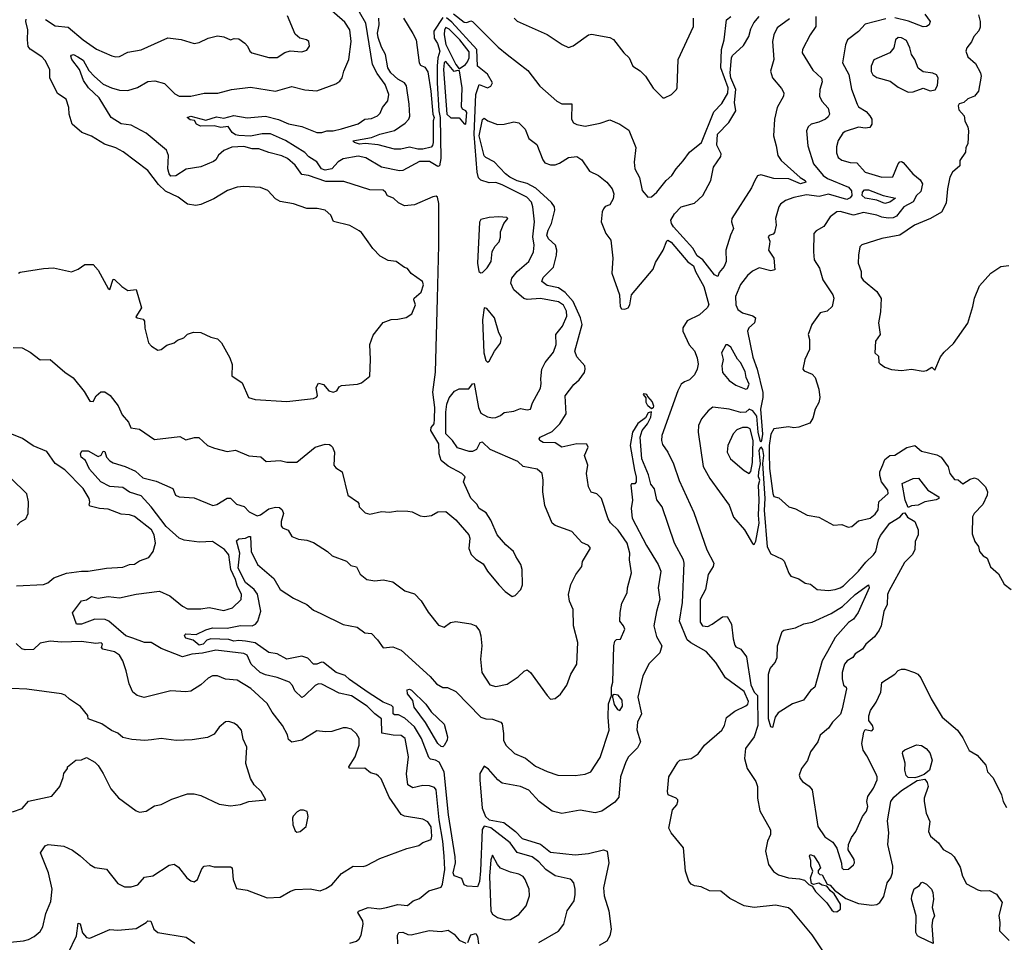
# Model space of a CAD drawing. Extents: x 1245515 to 1420776, y 606314 to 671314.
# Tile 329 of 385: x 1401892 to 1407835, y 610045 to 615616. Entities that reach past the tile are written whole.
import ezdxf

# ---------------------------------------------------------------- set-up
doc = ezdxf.new("R2010")
doc.units = 0

msp = doc.modelspace()

# ---------------------------------------------------------------- linework, layer by layer
at = {"layer": '0CON10XD'}
for points in [[(1401852.9, 613637.1), (1401906.7, 613635), (1401955, 613608.8), (1402015, 613561.2), (1402075, 613563.8), (1402165, 613487.1), (1402215, 613454), (1402281.7, 613371.7), (1402315, 613312.5), (1402321.7, 613311.7), (1402335, 613310), (1402352.5, 613345), (1402381.7, 613368.3), (1402405, 613368.8), (1402437.2, 613347.2), (1402487.1, 613285), (1402510, 613230), (1402548, 613185), (1402562.1, 613152.1), (1402614.2, 613144.2), (1402705, 613080), (1402858.8, 613098.8), (1402895, 613078.8), (1402946, 613094), (1402973.8, 613093.8), (1403025, 613045.5), (1403068.5, 613028.5), (1403145, 613009.1), (1403195, 613017.1), (1403275, 612982.7), (1403346.4, 612976.4), (1403379.1, 612949.1), (1403464.5, 612954.5), (1403505, 612944.3), (1403565, 612944.2), (1403675, 613035.5), (1403735, 613053.3), (1403761.7, 613051.7), (1403770, 613045), (1403780, 613035), (1403791.2, 613005), (1403787.5, 612925), (1403799.7, 612909.7), (1403838, 612885), (1403872.5, 612745), (1403931.2, 612705), (1403938.8, 612695), (1403940, 612675), (1403977.3, 612637.3), (1404005, 612629.2), (1404075, 612645.7), (1404125, 612642), (1404175, 612650), (1404235, 612648), (1404260, 612645), (1404310, 612620), (1404335, 612616.2), (1404377, 612623), (1404415, 612644), (1404465, 612646), (1404525, 612596), (1404602.5, 612505), (1404608.6, 612485), (1404602.7, 612422.7), (1404617, 612387), (1404645, 612358.8), (1404689.7, 612329.7), (1404715, 612286.2), (1404785, 612203.8), (1404823, 612163), (1404865, 612132), (1404881.7, 612138.3), (1404916.2, 612175), (1404927, 612203), (1404925.6, 612295), (1404916.7, 612326.7), (1404886.7, 612375), (1404873.3, 612405), (1404826.7, 612445), (1404773.8, 612505), (1404735, 612593.3), (1404707.3, 612637.3), (1404665, 612663.8), (1404650.3, 612690.3), (1404615.9, 612725.9), (1404570, 612825), (1404580.8, 612855), (1404560, 612875), (1404479.1, 612919.1), (1404435.9, 612955), (1404423.4, 612995), (1404421.2, 613055), (1404372.9, 613135), (1404375.8, 613154.2), (1404393.8, 613175), (1404395.4, 613204.6), (1404397.6, 613275), (1404386.2, 613366.2), (1404401.6, 613488.4), (1404412.8, 613932.8), (1404422.1, 614255), (1404421.9, 614505), (1404413.1, 614545), (1404405, 614549.6), (1404385, 614546.7), (1404275, 614497.5), (1404215, 614492.2), (1404179.3, 614509.3), (1404147.9, 614537.9), (1404111.7, 614551.7), (1404099.2, 614575), (1404085, 614586.7), (1404005, 614588.2), (1403848, 614638), (1403739.6, 614639.6), (1403635, 614676), (1403595, 614681.8), (1403555, 614737.9), (1403507.7, 614777.7), (1403475, 614792.8), (1403395, 614814.1), (1403336.2, 614836.2), (1403295, 614836.9), (1403245, 614850), (1403173.3, 614846.7), (1403124.3, 614825), (1403091.8, 614798.2), (1403075, 614768.8), (1403060.7, 614759.3), (1402985, 614726.4), (1402895.9, 614714.1), (1402835, 614673.6), (1402805, 614671.5), (1402794.3, 614684.3), (1402785.9, 614715), (1402789.3, 614795), (1402777, 614827), (1402655, 614931.6), (1402565, 614978.4), (1402505, 614986.9), (1402443.3, 615025), (1402371.5, 615145), (1402308.1, 615205), (1402277.7, 615247.7), (1402252.5, 615315), (1402205.8, 615375), (1402200, 615395), (1402205, 615402), (1402217.5, 615405), (1402242.2, 615392.2), (1402275, 615371.8), (1402308.3, 615308.3), (1402343, 615273), (1402395, 615226.8), (1402445, 615204.1), (1402495, 615191.1), (1402545, 615189.1), (1402603.5, 615206.5), (1402665, 615242.5), (1402706.8, 615246.8), (1402765, 615231.4), (1402828.2, 615168.2), (1402855, 615153.8), (1402925, 615153.2), (1403005, 615172.7), (1403087.7, 615172.3), (1403170, 615195), (1403285, 615207.5), (1403435, 615183.5), (1403535, 615211.9), (1403612.6, 615192.6), (1403685, 615186.9), (1403800.6, 615229.4), (1403823.8, 615245), (1403838, 615265), (1403847.5, 615305), (1403878.5, 615375), (1403893.3, 615485), (1403885.3, 615555), (1403855, 615600.5), (1403745.6, 615695)], [(1404445, 615629.8), (1404392.5, 615547.5), (1404393.3, 615505), (1404412.9, 615472.9), (1404428.4, 615425), (1404416.8, 615385), (1404412.1, 615335), (1404412.4, 615235), (1404422.7, 615065), (1404430.4, 615025), (1404433.1, 614776.9), (1404425, 614732.7), (1404415, 614730), (1404365, 614759.3), (1404305, 614759.4), (1404205, 614704.7), (1404185, 614702.6), (1404075, 614726.3), (1403982.1, 614782.1), (1403935, 614792.5), (1403845, 614774.8), (1403815, 614758.1), (1403775, 614715.5), (1403735, 614707.3), (1403713.2, 614715), (1403685, 614757.3), (1403636.9, 614786.9), (1403613, 614813), (1403495.9, 614885.9), (1403405, 614927.6), (1403355, 614926.7), (1403285, 614912.9), (1403215, 614916), (1403195, 614920.5), (1403175.2, 614935), (1403150, 614970), (1403105.2, 614965.2), (1403065, 614974.1), (1402983.1, 614973.1), (1402960, 614985), (1402947.9, 615007.9), (1402921.7, 615011.7), (1402903.3, 615025), (1402925, 615032.9), (1403015, 615008.9), (1403080.3, 615029.7), (1403125, 615020.6), (1403185, 615036.4), (1403265, 615023.8), (1403375, 615033.5), (1403455, 615013.3), (1403515, 614987.5), (1403595, 614970.8), (1403685.9, 614934.1), (1403715, 614933.7), (1403745, 614944.2), (1403785, 614944.8), (1403834, 614956), (1403935, 614987.5), (1403974.8, 615015.2), (1404015, 615018.5), (1404052.5, 615035), (1404068.6, 615051.4), (1404081.4, 615085), (1404114.4, 615125), (1404120.8, 615165), (1404097.3, 615225), (1404050.2, 615290.2), (1404022.4, 615345), (1403981.4, 615595), (1403912.8, 615712.8)], [(1402047.4, 615617.4), (1402105, 615578.8), (1402185, 615570.9), (1402275.5, 615495), (1402355, 615438.2), (1402447.9, 615397.9), (1402471.2, 615391.2), (1402495, 615393.8), (1402545, 615419.4), (1402625.7, 615434.3), (1402785, 615506.5), (1402866.6, 615496.6), (1402945, 615472.5), (1402975, 615477.5), (1403030, 615505), (1403085, 615518.9), (1403125, 615513.1), (1403165, 615493.3), (1403187, 615503), (1403215, 615500), (1403250, 615475), (1403266.7, 615455), (1403280, 615425), (1403292.5, 615415), (1403395, 615387.3), (1403445, 615387.8), (1403493, 615417), (1403525, 615428), (1403595, 615422), (1403625, 615432), (1403642, 615455), (1403636.2, 615485), (1403623.9, 615493.9), (1403582.5, 615505), (1403555, 615527.5), (1403508.3, 615638.3)], [(1404510.5, 615650.5), (1404575, 615600.7), (1404591.3, 615598.7), (1404615, 615608.5), (1404625, 615604), (1404780.3, 615450.3), (1404834.9, 615404.9), (1404959.2, 615309.2), (1405032, 615215), (1405135, 615123.3), (1405165, 615107.1), (1405225, 615107.5), (1405222.5, 615015), (1405235, 614993.3), (1405255, 614982.2), (1405305, 614973.3), (1405395, 614991.4), (1405455, 615011.4), (1405515.4, 614985.4), (1405568.3, 614948.3), (1405610, 614845), (1405601.2, 614755), (1405605.7, 614715), (1405633.8, 614663.8), (1405650, 614585), (1405682.5, 614545), (1405705, 614545.7), (1405737.1, 614575), (1405794.6, 614645.4), (1405828, 614675), (1405854.2, 614715), (1405897.4, 614762.6), (1405935.8, 614815), (1406008.1, 614875), (1406081.4, 615058.6), (1406129.7, 615110.3), (1406167.3, 615172.7), (1406168.9, 615205), (1406124.7, 615325), (1406127.8, 615435), (1406144.6, 615495), (1406159.2, 615615), (1406185, 615635.7)], [(1406105, 614066), (1406085, 614074.7), (1406015.6, 614165.6), (1405980.8, 614190.8), (1405955.9, 614235.9), (1405838.9, 614365), (1405825.4, 614385), (1405822.5, 614405), (1405845, 614444), (1405884.7, 614485.3), (1405965, 614507.5), (1406014.5, 614555), (1406064.5, 614645), (1406080, 614725), (1406125, 614788.9), (1406126.8, 614805), (1406099.1, 614859.1), (1406103.8, 614925), (1406172.1, 614995), (1406214.4, 615065), (1406206.9, 615115), (1406214.7, 615195), (1406184.9, 615265), (1406181.1, 615295), (1406188.7, 615385), (1406195, 615399.8), (1406215, 615417.9), (1406261, 615459), (1406292.2, 615515), (1406305, 615560), (1406323.6, 615596.4), (1406355.4, 615634.6)], [(1406698.5, 615635), (1406697.8, 615575), (1406664.3, 615525), (1406618, 615435), (1406615.9, 615415.9), (1406680.3, 615310.3), (1406732.5, 615262.5), (1406735, 615240), (1406721.9, 615195), (1406720, 615155), (1406733.1, 615123.1), (1406772.2, 615082.2), (1406779.6, 615045), (1406771.7, 615028.3), (1406755.7, 615015), (1406715, 614996.4), (1406668.8, 614985), (1406651.1, 614968.9), (1406642.2, 614945), (1406650, 614855), (1406683.6, 614745), (1406741.5, 614675), (1406767.8, 614657.8), (1406894.9, 614604.9), (1406912.4, 614582.4), (1406914, 614555), (1406905, 614540.7), (1406885, 614530), (1406775, 614563.3), (1406717.5, 614547.5), (1406642.1, 614557.9), (1406565, 614542.5), (1406515.4, 614524.6), (1406485, 614502.5), (1406474.3, 614485), (1406454.4, 614415), (1406457.3, 614375), (1406448.3, 614331.7), (1406439.7, 614320.3), (1406415, 614313.3), (1406410, 614305), (1406419.4, 614279.4), (1406418.3, 614258.3), (1406412.2, 614225), (1406443.8, 614175), (1406450.8, 614105), (1406425, 614099.2), (1406355, 614118.2), (1406315, 614096.4), (1406285, 614072.2), (1406243.6, 614016.4), (1406212.8, 613945), (1406214.1, 613895), (1406227.5, 613865), (1406255, 613845.9), (1406317.3, 613827.3), (1406332.5, 613815), (1406326.7, 613785), (1406293.3, 613755), (1406286, 613735), (1406317.7, 613577.7), (1406343.2, 613505), (1406376.7, 613365), (1406377.8, 613335), (1406363.8, 613265), (1406376.2, 613113.8), (1406370, 613075), (1406365, 613065.8), (1406360.8, 613075), (1406349, 613125), (1406341.6, 613221.6), (1406316.9, 613255), (1406295, 613264.2), (1406274.2, 613245.8), (1406245, 613243), (1406175, 613264.7), (1406075, 613276.5), (1406047.8, 613255), (1406006.5, 613205), (1405989.1, 613165), (1405987.8, 613125), (1406018.3, 612918.3), (1406057.8, 612845), (1406175.3, 612685.3), (1406201.2, 612611.2), (1406266.9, 612535), (1406315, 612453.3), (1406325, 612447.5), (1406335, 612467.5), (1406356.3, 612575), (1406350.8, 612625), (1406356.4, 612715), (1406352.1, 612805), (1406360, 612835), (1406352, 612855), (1406353.5, 612886.5), (1406363.7, 612935), (1406355.5, 613015), (1406365, 613036), (1406375, 613020), (1406381.2, 612985), (1406375.7, 612935.7), (1406389.8, 612725), (1406386.3, 612655), (1406403.6, 612433.6), (1406425, 612390), (1406495, 612358.8), (1406507.3, 612347.3), (1406534.1, 612274.1), (1406547.5, 612255), (1406595, 612238.8), (1406634.1, 612214.1), (1406665, 612208), (1406705.9, 612175.9), (1406775, 612169.1), (1406815, 612174.6), (1406845, 612186), (1406865, 612198), (1406954.8, 612285.2), (1406999.1, 612340.9), (1407046.2, 612385), (1407058.9, 612405), (1407076, 612475), (1407088.7, 612501.3), (1407144.8, 612575.2), (1407206.7, 612615), (1407225, 612636.2), (1407235, 612637.5), (1407251, 612611), (1407294.5, 612585), (1407314.7, 612535), (1407315.3, 612505), (1407298, 612465), (1407294.2, 612415), (1407279.6, 612385), (1407232.6, 612337.4), (1407138.2, 612165), (1407130.8, 612145), (1407128.5, 612085), (1407107.4, 612042.6), (1407091.5, 611955), (1407080.2, 611929.8), (1407051.2, 611888.8), (1406999.2, 611845), (1406980, 611815), (1406935, 611786), (1406921.2, 611765), (1406887.5, 611745), (1406871.5, 611725), (1406856.5, 611675), (1406855.6, 611635), (1406865, 611597.5), (1406880, 611585), (1406882.5, 611575), (1406857.5, 611455), (1406846.7, 611423.3), (1406798.8, 611375), (1406775, 611338.8), (1406723.8, 611295), (1406708.8, 611255), (1406664.5, 611195.5), (1406647.3, 611142.7), (1406612, 611095), (1406597.5, 611055), (1406602.5, 611035), (1406616.7, 611015), (1406657.4, 610987.4), (1406675.8, 610965), (1406708.8, 610745), (1406751.7, 610681.7), (1406799.7, 610649.7), (1406824.2, 610614.2), (1406852, 610522), (1406854, 610495), (1406865, 610484), (1406895, 610486.7), (1406925, 610513.3), (1406930, 610525), (1406928, 610545), (1406893.6, 610603.6), (1406893.8, 610635), (1406912.3, 610677.7), (1406938.8, 610715), (1406979.2, 610805), (1407003.6, 610836.4), (1407010.5, 610865), (1407004.4, 610895), (1407011.8, 610925), (1407045.4, 610975), (1407067.5, 611025), (1407068, 611045), (1407060, 611065), (1407005, 611170), (1406983.3, 611205), (1406978.8, 611225), (1406976.2, 611245), (1406986.7, 611313.3), (1406995, 611330), (1407035, 611322), (1407045, 611333.3), (1407040, 611355), (1407017.5, 611385), (1407017, 611413), (1407026.7, 611445), (1407060.8, 611495), (1407090, 611555), (1407096.4, 611613.6), (1407175, 611663.3), (1407194.4, 611685.6), (1407215, 611694), (1407235, 611694), (1407293.2, 611673.2), (1407313.1, 611663.1), (1407330.9, 611640.9), (1407393.5, 611515), (1407459.4, 611405), (1407553.1, 611325), (1407585, 611279.2), (1407623.8, 611203.8), (1407672, 611175), (1407723.8, 611115), (1407734, 611075), (1407767.7, 611037.7), (1407818.8, 610935), (1407828.1, 610895), (1407848.5, 610858.5)], [(1407680, 615645), (1407690, 615605), (1407689.4, 615570.6), (1407681.2, 615548.8), (1407651.9, 615515), (1407637.6, 615482.4), (1407610, 615445), (1407604, 615425), (1407615, 615392.5), (1407660.5, 615350.5), (1407691.2, 615295), (1407696, 615275), (1407679.2, 615185), (1407655, 615153.3), (1407615, 615137.5), (1407590, 615115), (1407563, 615107), (1407557.5, 615095), (1407561.7, 615071.7), (1407593.3, 615035), (1407596.7, 615005), (1407615, 614967.5), (1407620, 614945), (1407614.1, 614865.9), (1407604, 614845), (1407601.2, 614815), (1407567.5, 614765), (1407565.8, 614734.2), (1407523.3, 614695), (1407505.8, 614664.2), (1407491.4, 614595), (1407485, 614507.5), (1407455.5, 614454.5), (1407390, 614415), (1407293.3, 614375), (1407205, 614314.4), (1407095.5, 614294.5), (1406975, 614256.9), (1406963.6, 614245), (1406954.2, 614195), (1406953.7, 614145), (1406972.1, 614095), (1406971.5, 614061.5), (1406983.1, 614043.1), (1407065.3, 613975.3), (1407092.2, 613932.2), (1407088.5, 613851.5), (1407075.8, 613785), (1407086, 613715), (1407058, 613675), (1407054.1, 613604.1), (1407076.7, 613585), (1407077.5, 613545), (1407085, 613537.5), (1407115, 613517.5), (1407155, 613503.8), (1407215, 613496.7), (1407275, 613506.2), (1407345, 613493.3), (1407365, 613496.7), (1407397.5, 613517.5), (1407415, 613500), (1407450, 613580), (1407471.8, 613608.2), (1407529.1, 613660.9), (1407615.7, 613784.3), (1407645.7, 613885), (1407654.4, 613935), (1407685, 614008), (1407753.8, 614086.2), (1407815, 614125.7), (1407862.3, 614132.3)], [(1407355, 615650), (1407387.5, 615605), (1407382.5, 615585), (1407366.1, 615573.9), (1407345, 615572.5), (1407257.8, 615607.8), (1407175, 615627.1)], [(1403312.6, 613322.6), (1403505, 613310.5), (1403665, 613328.1), (1403684.3, 613335.7), (1403690, 613345), (1403680.6, 613395), (1403695, 613421.2), (1403725, 613413.8), (1403757.5, 613375), (1403785, 613366.7), (1403805.8, 613374.2), (1403820.7, 613399.3), (1403835, 613407.5), (1403930, 613415), (1403955, 613423.3), (1404005, 613462.5), (1404008.8, 613565), (1404004.4, 613655), (1404025, 613710), (1404085, 613787.5), (1404135, 613806.2), (1404175, 613806.7), (1404225, 613817.5), (1404259.3, 613840.7), (1404280, 613895), (1404270, 613925), (1404273.3, 613935), (1404315, 613970), (1404330, 614015), (1404322.5, 614035), (1404255, 614083.3), (1404233.6, 614113.6), (1404215, 614120), (1404165, 614156.2), (1404115, 614162), (1404068.3, 614188.3), (1404023.6, 614233.6), (1403995.7, 614275), (1403955, 614331.2), (1403941.2, 614341.2), (1403883.9, 614373.9), (1403786.7, 614396.7), (1403769.2, 614435), (1403736.2, 614465), (1403686.6, 614476.6), (1403625, 614476.7), (1403544.6, 614504.6), (1403465, 614517.3), (1403435.8, 614535), (1403390, 614585), (1403345, 614601.9), (1403245, 614607.9), (1403205, 614604.5), (1403146.1, 614583.9), (1403064.2, 614535), (1402985, 614500), (1402955, 614493.5), (1402905, 614501.9), (1402848.8, 614545), (1402771.1, 614581.1), (1402729.8, 614619.8), (1402666.2, 614706.2), (1402517.1, 614817.1), (1402472, 614842), (1402404, 614864), (1402325, 614912.9), (1402266.7, 614935), (1402209.2, 614985), (1402190.8, 615045), (1402188.8, 615085), (1402172, 615135), (1402120.7, 615170.7), (1402074.4, 615265), (1402074.3, 615315), (1402045, 615368.6), (1402025, 615392.5), (1401955, 615437.9), (1401943.9, 615453.9), (1401938.2, 615495), (1401941.3, 615555), (1401928.5, 615605), (1401931.4, 615618.6)], [(1404193.4, 614833.4), (1404155, 614834.4), (1404055, 614860.4), (1403977.4, 614867.4), (1403943.5, 614863.5), (1403912, 614875), (1403902.5, 614885), (1404015, 614904.6), (1404065, 614924.8), (1404153.5, 614946.5), (1404218.5, 614991.5), (1404240, 615015), (1404246.9, 615033.1), (1404243.3, 615106.7), (1404225.8, 615215.8), (1404213.7, 615233.7), (1404175, 615257.1), (1404131.4, 615295), (1404113.3, 615325), (1404099.7, 615405), (1404075, 615449.4), (1404055, 615508), (1404051.1, 615535), (1404062.1, 615585), (1404059.3, 615625)], [(1404208.6, 615625), (1404265, 615533.1), (1404285, 615493.3), (1404303.3, 615355), (1404312.1, 615342.1), (1404338.3, 615328.3), (1404355, 615301.2), (1404374, 615185), (1404385.1, 615045.1), (1404392.7, 615025), (1404387, 615005), (1404388, 614875), (1404384.2, 614855.8), (1404375, 614846.6), (1404326.2, 614833.8), (1404325, 614833.6), (1404295, 614834), (1404245, 614845.8), (1404193.4, 614833.4)], [(1405076.7, 611535), (1405095, 611512.5), (1405125, 611517.5), (1405155.9, 611544.1), (1405195, 611596.7), (1405218.9, 611665), (1405254.4, 611725), (1405260, 611855), (1405235.5, 611955), (1405232, 612055), (1405210, 612105), (1405204.2, 612145.8), (1405218, 612205), (1405249.2, 612265), (1405285.5, 612314.5), (1405290, 612345), (1405336.7, 612425), (1405325, 612440), (1405285, 612458.8), (1405223.8, 612525), (1405125, 612560.8), (1405105, 612575.7), (1405062.1, 612682.1), (1405049.1, 612765), (1405051.4, 612835), (1405045.6, 612875), (1405015, 612901.4), (1404931.2, 612918.8), (1404898.9, 612948.9), (1404731.2, 613021.2), (1404685, 613065.6), (1404668.5, 613061.5), (1404649, 613021), (1404625, 613009.3), (1404605, 613008.4), (1404535, 613030.7), (1404504.7, 613074.7), (1404464.8, 613115), (1404463.1, 613245), (1404470, 613295), (1404485, 613332.5), (1404517, 613373), (1404545, 613386.7), (1404603.9, 613386.1), (1404625, 613416.7), (1404635, 613420), (1404661.9, 613275), (1404675, 613240.8), (1404715, 613218.6), (1404745, 613211.4), (1404765, 613214.2), (1404793.3, 613225), (1404816.8, 613243.2), (1404875, 613251.1), (1404915, 613267.5), (1404955, 613260.6), (1404974.4, 613265), (1404987.2, 613302.7), (1405035, 613390), (1405039.7, 613419.7), (1405036.8, 613446.8), (1405043.6, 613505), (1405063.5, 613545), (1405115, 613608), (1405129.3, 613655), (1405128.8, 613715), (1405167.8, 613765), (1405193.8, 613825), (1405193.4, 613855), (1405175, 613891.2), (1405145, 613911.9), (1405035, 613933.1), (1404954.5, 613925.5), (1404935, 613933.2), (1404874.7, 613985), (1404856.9, 614025), (1404862.3, 614055), (1404893.7, 614096.3), (1404965, 614155.7), (1404994.1, 614215), (1404997.3, 614255), (1404990, 614305), (1404998.7, 614395), (1404990, 614485), (1404981.2, 614515), (1404953.8, 614545), (1404805, 614618.6), (1404765, 614632), (1404725, 614630.4), (1404675, 614647.8), (1404661.7, 614661.7), (1404654.2, 614694.2), (1404634.8, 614925), (1404645.5, 615164.5), (1404665, 615223.8), (1404715, 615204.2), (1404735.4, 615214.6), (1404745.4, 615234.6), (1404715, 615286.7), (1404655, 615334.4), (1404651.3, 615435), (1404501, 615601), (1404467.5, 615627.5)], [(1404876.2, 615625), (1404895, 615606.2), (1405075, 615526.2), (1405165.9, 615465.9), (1405205, 615448.8), (1405232.3, 615457.7), (1405325, 615524), (1405345, 615527.5), (1405375, 615522), (1405455, 615508.8), (1405475.7, 615495.7), (1405538.8, 615415), (1405570, 615385), (1405593.8, 615335), (1405637.4, 615307.4), (1405668.8, 615275), (1405715, 615203.3), (1405773.9, 615143.9), (1405785, 615143.3), (1405825.7, 615164.3), (1405856.2, 615195), (1405861.2, 615205), (1405866, 615375), (1405958.8, 615575), (1405960, 615625)], [(1406538.9, 615621.1), (1406465, 615566.5), (1406444.7, 615525), (1406436.4, 615485), (1406444.6, 615375), (1406423.1, 615305), (1406436.3, 615265), (1406491, 615201), (1406504.6, 615175), (1406502.1, 615155), (1406463.7, 615086.3), (1406447.6, 615015), (1406441.5, 614915), (1406459.1, 614855), (1406467.5, 614795), (1406488.6, 614765), (1406603.4, 614663.4), (1406632.9, 614645), (1406637.5, 614635), (1406605, 614625.3), (1406535, 614655.8), (1406445, 614657), (1406365, 614679.6), (1406345, 614673.3), (1406328.7, 614645), (1406308.8, 614601.2), (1406190, 614415), (1406187.8, 614395), (1406200.5, 614355), (1406181.6, 614315), (1406154.5, 614225), (1406155.5, 614155), (1406143.3, 614125), (1406115, 614090), (1406105, 614066)], [(1407119.8, 615620.2), (1406995, 615588.8), (1406956, 615545), (1406888, 615495), (1406875.7, 615465), (1406858.1, 615355), (1406897.3, 615285), (1406913, 615197), (1406946.2, 615105), (1406955, 615090), (1407000.7, 615060.7), (1407024.5, 615035), (1407035.4, 615015), (1407036.5, 614985), (1407023.3, 614965), (1406995, 614961.3), (1406955, 614966.2), (1406875, 614940.5), (1406860.2, 614929.8), (1406833.3, 614886.7), (1406822.2, 614847.8), (1406822.2, 614812.3), (1406832.8, 614782.8), (1406855, 614766.8), (1406905, 614754.4), (1406945, 614752.2), (1406994.8, 614694.8), (1407095, 614664.7), (1407162.5, 614667.5), (1407195, 614745.7), (1407205, 614757.5), (1407215, 614759.5), (1407225, 614754.5), (1407282.8, 614685), (1407328.2, 614648.2), (1407340.9, 614625), (1407331.9, 614578.1), (1407305, 614553.8), (1407284.8, 614515.2), (1407228.2, 614485), (1407185, 614428.6), (1407165, 614419.8), (1407135, 614416.9), (1407095, 614422.8), (1407065, 614435.7), (1406985, 614451.7), (1406925.3, 614435.3), (1406845, 614457.7), (1406825, 614456.4), (1406784, 614425), (1406745, 614366.2), (1406699.7, 614340.3), (1406686, 614325), (1406682.9, 614215), (1406688, 614165), (1406719.4, 614115), (1406740.6, 614045), (1406800.6, 613955), (1406805.6, 613935), (1406796.4, 613883.6), (1406765, 613856), (1406723.3, 613845), (1406674.4, 613775), (1406651.2, 613715), (1406660, 613685), (1406659.2, 613625), (1406631.2, 613565), (1406620, 613505), (1406627.5, 613495), (1406675, 613475.7), (1406694.2, 613455), (1406715.3, 613385.3), (1406721.1, 613335), (1406715.7, 613304.3), (1406693.8, 613265), (1406679.5, 613209.5), (1406660.5, 613179.5), (1406594.5, 613155.5), (1406565, 613150.5), (1406532.6, 613157.4), (1406445, 613145.5), (1406425, 613113.1), (1406414.9, 613044.9), (1406415, 612997.5), (1406418.6, 612905), (1406437.9, 612755), (1406445, 612737.5), (1406475, 612728.6), (1406535, 612674), (1406575, 612662), (1406645, 612623.8), (1406715, 612612.5), (1406805, 612563.1), (1406855, 612567.5), (1406892.3, 612552.3), (1406915, 612555.7), (1406955, 612590.5), (1407025, 612606.9), (1407055, 612630), (1407074.2, 612655.8), (1407076.9, 612705), (1407134, 612755), (1407132.9, 612775), (1407094.8, 612824.8), (1407083.5, 612863.5), (1407084.5, 612885.5), (1407101.3, 612928.7), (1407115, 612960.8), (1407145, 612984), (1407175, 612987.1), (1407246.5, 613033.5), (1407295, 613044.7), (1407335, 613009.6), (1407428, 612988), (1407453.9, 612973.9), (1407496.7, 612916.7), (1407505.7, 612875), (1407535, 612840), (1407557.5, 612837.5), (1407585, 612813.8), (1407628.3, 612841.7), (1407655, 612850), (1407675, 612842), (1407722.5, 612795), (1407732.9, 612765), (1407730.8, 612745), (1407705, 612688.8), (1407653.8, 612635), (1407643.8, 612615), (1407640.7, 612510.7), (1407656.7, 612465), (1407678.8, 612435), (1407686, 612405), (1407708.3, 612378.3), (1407732.5, 612365), (1407751.7, 612311.7), (1407799.5, 612269.5), (1407835, 612206.7), (1407876, 612176)], [(1404545, 615320), (1404582.5, 615345), (1404595, 615361.2), (1404605.8, 615385.8), (1404605, 615422.5), (1404547.7, 615495), (1404485, 615559), (1404465, 615568.4), (1404456.6, 615555), (1404453.9, 615525), (1404465, 615465.4), (1404525, 615346.2), (1404545, 615320)], [(1407255, 615178), (1407285, 615181.2), (1407345, 615202.5), (1407387, 615187), (1407418.3, 615191.7), (1407432, 615218), (1407436.7, 615265), (1407425, 615282.5), (1407403.6, 615293.6), (1407345, 615300), (1407315, 615324), (1407294.4, 615375), (1407274.4, 615405), (1407265.6, 615445), (1407245, 615490), (1407215.5, 615505.5), (1407195, 615508.6), (1407178.8, 615495), (1407168, 615445), (1407145, 615416.2), (1407047.4, 615372.6), (1407031.6, 615335), (1407032.4, 615302.4), (1407042.3, 615282.3), (1407065, 615266.7), (1407145.6, 615245.6), (1407195, 615207.5), (1407255, 615178)], [(1404585, 614984), (1404590.4, 615055), (1404585, 615066.5), (1404565, 615075.8), (1404559.2, 615089.2), (1404562.7, 615205), (1404546.7, 615306.7), (1404535, 615310), (1404515, 615302.2), (1404465, 615364.2), (1404453.3, 615355), (1404450.4, 615315), (1404470.2, 615045), (1404495, 615023.8), (1404545, 615023.8), (1404575, 614987.1), (1404585, 614984)], [(1405025, 610042.9), (1405145, 610111.2), (1405175.6, 610155), (1405196.7, 610235), (1405237.8, 610295), (1405245.5, 610334.5), (1405244.3, 610365), (1405236, 610405), (1405225, 610418.8), (1405215, 610425.7), (1405125, 610445.5), (1405066.9, 610485), (1405025, 610530.5), (1404985, 610561.8), (1404895, 610588.2), (1404851.8, 610645), (1404735.7, 610735.7), (1404695, 610746.5), (1404683.3, 610726.7), (1404674, 610476), (1404667.2, 610412.8), (1404655, 610380), (1404593, 610383), (1404575, 610392.5), (1404560.5, 610430.5), (1404515, 610445.8), (1404508.2, 610465), (1404522.8, 610525), (1404521.3, 610561.3), (1404480, 610815), (1404453.4, 611075), (1404422.9, 611132.9), (1404400.8, 611145), (1404371.2, 611151.2), (1404360.7, 611160.7), (1404316.6, 611275), (1404275.2, 611345), (1404217.5, 611397.5), (1404178.8, 611418.8), (1404155, 611418.4), (1404146.9, 611425), (1404145.8, 611465), (1404135.6, 611475), (1404085, 611495.8), (1403995, 611552.8), (1403881.9, 611631.9), (1403856.2, 611656.2), (1403801.2, 611675), (1403725, 611735.2), (1403712.8, 611737.2), (1403685, 611724.7), (1403665, 611724.6), (1403630.3, 611760.3), (1403595, 611773), (1403504.7, 611754.7), (1403445, 611786.9), (1403395, 611794.5), (1403312.7, 611852.7), (1403255, 611863.1), (1403215, 611867), (1403185, 611862.6), (1403155, 611873.9), (1403045, 611878.1), (1403021.4, 611868.6), (1403000, 611845), (1402975, 611839.2), (1402938.3, 611868.3), (1402895, 611880.9), (1402885.7, 611895), (1402888.1, 611901.9), (1402895, 611908.1), (1402956.9, 611903.1), (1403015, 611931.9), (1403055, 611943.3), (1403145, 611940.8), (1403225, 611957.5), (1403294.3, 611955.7), (1403314.8, 611965.2), (1403329.6, 611985), (1403346.4, 612045), (1403327.2, 612147.2), (1403308, 612175), (1403255, 612217.7), (1403211.4, 612305), (1403221.6, 612395), (1403201.2, 612468.8), (1403215, 612481.1), (1403254.4, 612485.6), (1403275.6, 612495.6), (1403285.5, 612495), (1403289.6, 612405), (1403326.7, 612326.7), (1403425, 612242.1), (1403465, 612175.7), (1403545, 612122.9), (1403625, 612084.5), (1403665, 612050.9), (1403709.6, 612029.6), (1403845, 611964.6), (1403928.2, 611948.2), (1403975, 611914.5), (1404015, 611909.4), (1404051.9, 611871.9), (1404085, 611822.9), (1404145, 611829.5), (1404195, 611808.2), (1404369.2, 611649.2), (1404408, 611605), (1404445, 611583.3), (1404475, 611584), (1404525, 611558.8), (1404675, 611404.2), (1404705, 611394.4), (1404745, 611391.9), (1404796.7, 611375), (1404803.8, 611365), (1404812.2, 611305), (1404811.5, 611265), (1404827.1, 611235), (1404878, 611185), (1404945.9, 611155.9), (1405005, 611107.5), (1405075, 611076.7), (1405140, 611055), (1405245, 611052.2), (1405305, 611060.8), (1405340, 611075), (1405395, 611161.2), (1405450.8, 611325), (1405444.2, 611405), (1405445.8, 611485), (1405463.3, 611535), (1405464.2, 611585.8), (1405471.2, 611615), (1405478, 611835), (1405485, 611862.5), (1405495, 611872.5), (1405517.5, 611875), (1405543.8, 611935), (1405535.8, 611955.8), (1405513.6, 611983.6), (1405516.1, 612036.1), (1405527.3, 612092.7), (1405559.2, 612155), (1405560.8, 612185), (1405584.4, 612275), (1405573.7, 612353.7), (1405574.6, 612395), (1405559.6, 612455), (1405505, 612533.8), (1405457.1, 612577.1), (1405445, 612602.5), (1405404.5, 612725), (1405375, 612753.5), (1405342.1, 612762.1), (1405325.8, 612795), (1405312.9, 612875), (1405320.8, 612925), (1405301.2, 612985), (1405323.8, 613035), (1405315, 613053.3), (1405255, 613055.5), (1405165, 613035.6), (1405125, 613061.1), (1405052.6, 613062.6), (1405032, 613075), (1405028, 613085), (1405034.5, 613095.5), (1405105, 613129.5), (1405152.9, 613175), (1405190, 613235), (1405184.4, 613345), (1405236.3, 613413.7), (1405269.1, 613440.9), (1405300.4, 613485), (1405306.1, 613505), (1405303.6, 613525), (1405255, 613580.5), (1405241.8, 613615), (1405286.7, 613775), (1405276.5, 613815), (1405233.4, 613913.4), (1405185, 613969), (1405145, 613995.9), (1405075, 614010), (1405044.2, 614035), (1405051.7, 614058.3), (1405115, 614121.1), (1405132.7, 614195), (1405133.8, 614225), (1405125.5, 614255), (1405083.4, 614293.4), (1405074.2, 614315), (1405080.9, 614345), (1405101.2, 614385), (1405121.6, 614465), (1405120.9, 614485), (1405101.7, 614511.7), (1405007.7, 614597.7), (1404955, 614626.4), (1404895, 614643), (1404851.4, 614665), (1404823.9, 614685), (1404755, 614757.8), (1404705, 614783.1), (1404695, 614794.5), (1404665.3, 614915), (1404685, 615012.2), (1404695, 615022.2), (1404717.1, 615005)], [(1404717.1, 615005), (1404775, 614982.9), (1404815.7, 614984.3), (1404875, 614998.9), (1404905, 614992.5), (1404942.7, 614955), (1404965, 614898.9), (1405012.4, 614862.4), (1405049.4, 614769.4), (1405062.2, 614752.3), (1405095, 614740), (1405125, 614740.3), (1405150.5, 614749.5), (1405205, 614784.4), (1405255, 614790), (1405285, 614769.6), (1405332.1, 614702.1), (1405386.5, 614675), (1405435, 614634.4), (1405468.4, 614595), (1405477.3, 614565), (1405473.3, 614535), (1405455, 614498.8), (1405425, 614488), (1405415, 614473.3), (1405408, 614455), (1405402.5, 614395), (1405430, 614325), (1405459.2, 614285), (1405472.9, 614175), (1405467.1, 614085), (1405512.9, 613955), (1405514.5, 613915.5), (1405516, 613885), (1405525, 613870.8), (1405545, 613867.1), (1405565, 613876.2), (1405575.4, 613894.6), (1405585.6, 613955), (1405715, 614109.4), (1405729.4, 614150.6), (1405776.2, 614225), (1405798.8, 614281.2), (1405805, 614283.9), (1405825, 614273.3), (1405924.3, 614154.3), (1405959.4, 614129.4), (1405971.1, 614095), (1406021.9, 614005), (1406051.1, 613895), (1406042.5, 613875), (1405995, 613833.3), (1405921.7, 613798.3), (1405894, 613755), (1405894, 613735), (1405932.1, 613652.1), (1405965.8, 613615.8), (1405980.8, 613575), (1405986.7, 613535), (1405981.2, 613505), (1405965, 613472.2), (1405935, 613441.5), (1405905, 613430), (1405885.6, 613415), (1405864.2, 613374.2), (1405767.2, 613105), (1405765.3, 613075.3), (1405771.2, 613051.2), (1405803.5, 613005), (1405838.6, 612935), (1405872.7, 612832.7), (1405960.8, 612640.8), (1406040, 612415), (1406081.4, 612335), (1406078.6, 612315), (1406048.6, 612265), (1406031.2, 612175), (1405999.6, 612115), (1405998.5, 611978.5), (1406013.3, 611955), (1406045, 611952.7), (1406071.9, 611965), (1406135, 612010), (1406162.5, 612012.5), (1406188.8, 611965), (1406197.9, 611877.9), (1406208.3, 611838.3), (1406215, 611828.8), (1406245, 611814.3), (1406279.6, 611769.6), (1406305, 611600), (1406325, 611556), (1406345.8, 611535), (1406347.6, 611355), (1406324.7, 611285.3), (1406273.6, 611215), (1406267.3, 611155), (1406283.8, 611095), (1406334.6, 611015), (1406345.4, 610985), (1406346.4, 610915), (1406359.1, 610839.1), (1406424.3, 610724.3), (1406424.3, 610695), (1406405.7, 610655), (1406394.2, 610595), (1406412, 610515), (1406441.5, 610471.5), (1406471.9, 610451.9), (1406532.5, 610435), (1406598.6, 610428.6), (1406629.2, 610419.2), (1406655, 610393.8), (1406675, 610383.3), (1406695, 610350.8), (1406763.7, 610283.7), (1406795, 610238.8), (1406805, 610230), (1406825, 610228.8), (1406845.9, 610244.1), (1406846.7, 610275), (1406807.6, 610337.6), (1406785.8, 610355), (1406764.2, 610384.2), (1406735, 610389.2), (1406715, 610402), (1406683, 610393), (1406670.5, 610400.5), (1406665.4, 610435), (1406679.2, 610475), (1406668, 610505), (1406668.3, 610538.3), (1406658.8, 610565), (1406662.5, 610575), (1406685, 610566.2), (1406715, 610521.2), (1406725.6, 610495), (1406711.2, 610478.8), (1406712, 610465), (1406722.5, 610455), (1406735, 610453.3), (1406765.8, 610395.8), (1406785, 610389.4), (1406810.7, 610360.7), (1406878.9, 610308.9), (1406955, 610278.6), (1407035, 610269.4), (1407066.7, 610273.3), (1407083.3, 610285), (1407107.6, 610322.4), (1407127.8, 610405), (1407151.1, 610435), (1407160.7, 610465), (1407163.1, 610505), (1407131.9, 610635), (1407137.6, 610705), (1407130.6, 610779.4), (1407150, 610895), (1407169, 610921), (1407215, 610961.3), (1407308.8, 611021.2), (1407355, 611030), (1407370.3, 611010.3), (1407376, 610985), (1407351.9, 610915), (1407350.6, 610895), (1407363.8, 610825), (1407386.2, 610775), (1407377.5, 610715), (1407390, 610685), (1407437.5, 610645), (1407466.7, 610605), (1407515, 610580), (1407531.6, 610561.6), (1407568.5, 610498.5), (1407583.6, 610445), (1407607.3, 610397.3), (1407675, 610362.5), (1407695, 610355.8), (1407746.8, 610356.8), (1407788.8, 610335), (1407822, 610285), (1407802.3, 610207.7), (1407808.6, 610165), (1407806.2, 610115), (1407865, 610056.2)], [(1407115, 614506.3), (1407065, 614526.1), (1406995, 614537.7), (1406977, 614555), (1406978.3, 614575), (1406992, 614588), (1407015, 614589), (1407103.3, 614553.3), (1407177.8, 614537.8), (1407145, 614513.2), (1407115, 614506.3)], [(1404675, 614086.9), (1404685, 614089.4), (1404712.9, 614117.1), (1404737.1, 614155), (1404743.3, 614216.7), (1404761.5, 614248.5), (1404785.8, 614275), (1404793.6, 614303.6), (1404793.3, 614335), (1404814.1, 614385.9), (1404837.5, 614415), (1404831.7, 614421.7), (1404785, 614426), (1404725, 614422), (1404675, 614409.2), (1404666.6, 614393.4), (1404656.1, 614146.1), (1404663.9, 614095), (1404675, 614086.9)], [(1401884.2, 614085), (1401895, 614091.9), (1402035, 614113.3), (1402095, 614116.7), (1402205, 614093.8), (1402245, 614108.8), (1402285, 614137.5), (1402335, 614136.7), (1402365, 614103.3), (1402425, 613993.3), (1402435, 613987.5), (1402455, 614050), (1402465, 614047.5), (1402507.5, 614005), (1402545, 613980), (1402595, 613987.5), (1402626.7, 613875), (1402592, 613822), (1402600, 613815), (1402637.1, 613807.1), (1402646.1, 613796.1), (1402646.4, 613753.6), (1402668.8, 613665), (1402686.7, 613645), (1402725, 613621.2), (1402745, 613623.8), (1402780, 613650), (1402825, 613664), (1402845, 613681.2), (1402882.5, 613695), (1402905, 613716.2), (1402941.7, 613728.3), (1402986.1, 613726.1), (1403045, 613698.8), (1403085, 613688), (1403110, 613665), (1403160, 613575), (1403173.6, 613533.6), (1403172.5, 613465), (1403235, 613422.5), (1403273.8, 613335), (1403312.6, 613322.6)], [(1404715, 613548.8), (1404725, 613553.8), (1404757.5, 613615), (1404795, 613663.3), (1404800, 613695), (1404783.8, 613725), (1404758, 613815), (1404711.2, 613871.2), (1404695, 613876.7), (1404685.8, 613804.2), (1404693.1, 613605), (1404705, 613558.8), (1404715, 613548.8)], [(1406275, 613385.8), (1406285, 613388), (1406294.4, 613415), (1406277.1, 613455), (1406270.6, 613490.6), (1406243.8, 613545), (1406225, 613566.2), (1406185, 613637.5), (1406165, 613652.9), (1406155, 613652.5), (1406129.1, 613605), (1406137.7, 613565), (1406130, 613525), (1406134.6, 613485), (1406175, 613438.1), (1406215, 613410), (1406275, 613385.8)], [(1405705, 613265.8), (1405683.8, 613283.8), (1405673.8, 613305), (1405672.7, 613332.7), (1405656.4, 613353.6), (1405661.2, 613358.8), (1405675.3, 613355.3), (1405680.6, 613340.6), (1405709.1, 613309.1), (1405717.3, 613285), (1405715, 613271.2), (1405705, 613265.8)], [(1406752.2, 609975), (1406675, 610090.6), (1406555, 610234.3), (1406532.2, 610252.2), (1406455, 610269.2), (1406325, 610255.3), (1406265, 610265.4), (1406179.1, 610309.1), (1406125, 610352.9), (1406055, 610355.6), (1406005, 610380.8), (1405965, 610386.7), (1405945, 610396.7), (1405930, 610415), (1405910, 610475), (1405898, 610615), (1405825, 610705.8), (1405810, 610735), (1405832.1, 610845), (1405857.5, 610875), (1405864, 610895), (1405863.8, 610905), (1405854.3, 610914.3), (1405807.1, 610935), (1405802.1, 610955), (1405810.8, 611045), (1405865, 611132.5), (1405876, 611144), (1405945.2, 611154.8), (1405988, 611182), (1406024.7, 611235.3), (1406129.5, 611325), (1406145.5, 611355), (1406158.3, 611401.7), (1406208.9, 611441.1), (1406275, 611472.9), (1406286.2, 611483.8), (1406290.8, 611499.2), (1406265, 611559.2), (1406151.4, 611641.4), (1406093.5, 611735), (1406035, 611801.4), (1405942.7, 611852.7), (1405921.7, 611871.7), (1405873.6, 611985), (1405893.6, 612096.4), (1405902.3, 612335), (1405898.7, 612355), (1405844.3, 612454.3), (1405770.4, 612675), (1405736.9, 612716.9), (1405723.4, 612783.4), (1405700.6, 612810.6), (1405687.9, 612867.9), (1405646.9, 612965), (1405636.5, 613095), (1405650, 613135), (1405682.2, 613175), (1405701.8, 613215), (1405705, 613247.5), (1405685, 613241.4), (1405668.6, 613211.4), (1405623, 613177), (1405590, 613125), (1405576.9, 613045), (1405603.3, 612895), (1405613.6, 612853.6), (1405613.3, 612825), (1405605.8, 612814.2), (1405585, 612812.5), (1405580, 612805), (1405591.4, 612715), (1405583.6, 612663.6), (1405588, 612605), (1405675, 612440.5), (1405746.4, 612326.4), (1405762.1, 612285), (1405746.8, 612185), (1405755.5, 612115), (1405735, 612043.3), (1405720, 611955), (1405735, 611890.6), (1405768.7, 611835), (1405756.6, 611793.4), (1405692.3, 611727.7), (1405653.6, 611653.6), (1405622.5, 611525), (1405645.4, 611425), (1405621.1, 611375), (1405617, 611327), (1405638.8, 611255), (1405621.2, 611218.8), (1405565.9, 611165), (1405549.7, 611135), (1405519.3, 611045), (1405508.5, 610921.5), (1405485, 610891.4), (1405405, 610837.1), (1405365, 610827.1), (1405275, 610842.1), (1405165, 610823.4), (1405106.3, 610836.4), (1405028.1, 610895), (1404965, 610963.1), (1404915, 610986.7), (1404805, 611006.4), (1404777.5, 611025), (1404720.9, 611090.9), (1404695, 611108.9), (1404669.6, 611065), (1404670, 611025), (1404684.1, 610855), (1404703.1, 610805), (1404725, 610783.6), (1404815, 610767.7), (1404885, 610714.8), (1404925, 610670.8), (1405035, 610638.2), (1405095, 610589), (1405245, 610572.5), (1405325, 610581.3), (1405415, 610603.5), (1405438.9, 610595), (1405447.4, 610525), (1405416.2, 610373.8), (1405419.3, 610325), (1405448.9, 610235), (1405461.4, 610125), (1405454.4, 610085), (1405435, 610051.4), (1405389.2, 610025)], [(1406295, 612875.8), (1406305, 612888), (1406315, 612941.2), (1406318.4, 613075), (1406301.1, 613145), (1406285, 613154.2), (1406255, 613153.6), (1406220.6, 613139.4), (1406198.8, 613115), (1406167.3, 613045), (1406162.2, 613005), (1406181.9, 612965), (1406265, 612894.4), (1406295, 612875.8)], [(1402035, 612204.6), (1402061.2, 612215), (1402097.5, 612245), (1402175, 612274.5), (1402265, 612286.8), (1402305, 612285.3), (1402415, 612304.7), (1402515, 612310), (1402555, 612325.4), (1402585, 612328.1), (1402615, 612347.5), (1402671.7, 612368.3), (1402697.5, 612405), (1402712.2, 612455), (1402703.8, 612505), (1402688.2, 612535), (1402585.5, 612615.5), (1402555, 612626.9), (1402505, 612630), (1402425, 612660.6), (1402374.2, 612664.2), (1402317.9, 612677.9), (1402312.1, 612685), (1402315.4, 612705), (1402310.7, 612725), (1402274.2, 612785), (1402165, 612898.2), (1402105, 612936.4), (1402055, 613007.5), (1401972.9, 613042.9), (1401907.8, 613087.8), (1401825, 613121.6)], [(1403885, 610040), (1403925, 610052.5), (1403940, 610065), (1403952.1, 610087.9), (1403965.6, 610155), (1403962.5, 610175), (1403933.1, 610225), (1403937.5, 610232.5), (1403995, 610255.4), (1404065, 610247.8), (1404105, 610254.6), (1404175, 610272.9), (1404232.1, 610267.9), (1404266.7, 610295), (1404305, 610310), (1404361.2, 610355), (1404435, 610377.5), (1404444.5, 610395), (1404457.3, 610485), (1404454.9, 610564.9), (1404446.1, 610655), (1404423.3, 610785), (1404405, 610966.5), (1404395, 610979.6), (1404365, 610989.7), (1404325, 610991.8), (1404265, 610978.4), (1404235.7, 610995), (1404227.3, 611062.7), (1404239.6, 611165), (1404219.6, 611275), (1404195, 611294.6), (1404146.2, 611296.2), (1404078.7, 611308.7), (1404075, 611394.4), (1404034.8, 611424.8), (1403990.1, 611470.1), (1403895, 611533.8), (1403819.6, 611549.6), (1403715, 611604.5), (1403695, 611606.4), (1403675, 611596.5), (1403609.5, 611530.5), (1403595, 611523.1), (1403553.2, 611563.2), (1403539.5, 611595), (1403520.8, 611615), (1403445, 611643.9), (1403375, 611659.5), (1403342.7, 611675), (1403290, 611725), (1403265, 611779.1), (1403245, 611789.7), (1403075, 611809.8), (1402995, 611790.2), (1402930, 611785), (1402875, 611769.3), (1402745, 611819.1), (1402685, 611854.6), (1402645, 611855.9), (1402575, 611880.4), (1402532.2, 611895), (1402430, 611985), (1402406.7, 611995), (1402345, 611996.7), (1402265, 611966.7), (1402235, 611965.4), (1402210.6, 612035), (1402265, 612106.3), (1402295, 612113.5), (1402325, 612133.8), (1402365, 612123.8), (1402425, 612132.8), (1402494.7, 612124.7), (1402595, 612146.6), (1402735, 612164.4), (1402797.9, 612137.9), (1402875, 612075.5), (1402905, 612058.8), (1402985, 612057.7), (1403035, 612066.2), (1403125, 612049.3), (1403175.5, 612064.5), (1403228.9, 612115), (1403230.5, 612145), (1403205, 612198.8), (1403195, 612235.5), (1403166.9, 612295), (1403153.7, 612383.7), (1403127.4, 612417.4), (1403055, 612464.2), (1402975, 612460.3), (1402885, 612473.3), (1402855, 612484.2), (1402775.8, 612555), (1402685.9, 612675), (1402625, 612740), (1402555, 612763.8), (1402515, 612791.2), (1402436.7, 612796.7), (1402380.8, 612825), (1402312.8, 612902.8), (1402288.8, 612955), (1402262, 612975), (1402258, 612995), (1402267.7, 613012.3), (1402305, 613012.5), (1402365, 612978), (1402383.9, 612986.1), (1402395, 613010), (1402405, 613007.5), (1402415.6, 612975), (1402435, 612951.5), (1402455, 612940), (1402528.2, 612918.2), (1402590.2, 612890.2), (1402635, 612849.6), (1402715, 612829.4), (1402816.2, 612785), (1402832.5, 612745), (1402855, 612735.5), (1402945, 612729.2), (1403057.3, 612682.7), (1403081.4, 612688.6), (1403145, 612727.5), (1403163.9, 612726.1), (1403201.2, 612691.2), (1403247, 612677), (1403276, 612645), (1403325, 612620.5), (1403345, 612626.4), (1403395, 612662), (1403435, 612673.1), (1403459.8, 612669.8), (1403476.5, 612656.5), (1403483.2, 612635), (1403469.6, 612585), (1403469.5, 612559.5), (1403478.5, 612548.5), (1403513.2, 612533.2), (1403534.4, 612494.4), (1403575, 612478.8), (1403625, 612473.8), (1403665, 612458.8), (1403748.8, 612405), (1403778.9, 612378.9), (1403865, 612346), (1403890.7, 612319.3), (1403925, 612312.5), (1403947.1, 612267.1), (1403986.7, 612235), (1404035, 612228.1), (1404085, 612232.9), (1404145, 612220.8), (1404216.4, 612166.4), (1404275, 612150), (1404315, 612106.7), (1404357.7, 612037.7), (1404420.5, 611960.5), (1404455, 611948.8), (1404493.1, 611976.9), (1404525, 611982.7), (1404615, 611967.6), (1404645.6, 611955.6), (1404666.5, 611926.5), (1404675.6, 611895), (1404680.6, 611835), (1404672.5, 611755), (1404682.2, 611675), (1404729.3, 611599.3), (1404765, 611590), (1404835, 611604.2), (1404901.7, 611648.3), (1404937, 611683), (1404955, 611689.2), (1404976, 611675), (1405076.7, 611535)], [(1401876, 612564), (1401896.4, 612583.6), (1401928.9, 612601.1), (1401941.9, 612635), (1401944.4, 612705), (1401935, 612752.5), (1401838.3, 612848.3)], [(1407255, 612670.9), (1407236.3, 612715), (1407219.4, 612815), (1407285.8, 612845.8), (1407318, 612848), (1407373.8, 612775), (1407440.8, 612735), (1407439.2, 612725), (1407423.3, 612716.7), (1407356.2, 612705), (1407315, 612683.9), (1407275, 612681.1), (1407255, 612670.9)], [(1401871.8, 612198.2), (1402035, 612204.6)], [(1406435, 611342.5), (1406425, 611346.7), (1406411.1, 611395), (1406411.4, 611665), (1406421.4, 611698.6), (1406451.1, 611735), (1406463.8, 611765), (1406465.2, 611835), (1406495, 611922.5), (1406505, 611930), (1406575, 611943.5), (1406625, 611968.8), (1406675, 611978.8), (1406790.1, 612029.9), (1406858.2, 612071.8), (1406935, 612144.6), (1407015, 612202.5), (1407018.6, 612185), (1406952.9, 612037.1), (1406924.1, 611995.9), (1406894.5, 611975.5), (1406814.2, 611885), (1406768.2, 611801.8), (1406735.6, 611744.4), (1406692.2, 611585), (1406665.3, 611564.7), (1406622.6, 611507.4), (1406555.8, 611484.2), (1406469.3, 611430.7), (1406452.9, 611405), (1406435, 611342.5)], [(1401835, 610045.7), (1401915, 610053.1), (1401945, 610062.5), (1401979.5, 610080.5), (1402015, 610109.2), (1402031.4, 610138.6), (1402050.2, 610219.8), (1402079.4, 610290.6), (1402088.2, 610365), (1402065.2, 610465.2), (1402017.5, 610585), (1402045, 610626.7), (1402064.2, 610635.8), (1402157.5, 610625), (1402211.1, 610601.1), (1402257.5, 610567.5), (1402315, 610514), (1402345, 610496.2), (1402415, 610486.7), (1402485, 610400), (1402525, 610380), (1402565, 610380), (1402605, 610392), (1402645, 610438), (1402695, 610445.8), (1402795, 610510), (1402825, 610515.8), (1402849.4, 610499.4), (1402901.2, 610435), (1402925, 610416.2), (1402945, 610410), (1402965, 610423.3), (1402990.8, 610489.2), (1403006.1, 610503.9), (1403035, 610508), (1403065, 610500.8), (1403165, 610501.2), (1403174, 610494), (1403180, 610425), (1403200.5, 610370.5), (1403265, 610359.2), (1403385, 610313.8), (1403465, 610318), (1403525.5, 610354.5), (1403555, 610363.1), (1403645, 610367.5), (1403705, 610356), (1403740.3, 610369.7), (1403775, 610392), (1403835, 610460.8), (1403905, 610504.2), (1403965, 610501.9), (1403985, 610509.4), (1404065, 610550.8), (1404229.5, 610610.5), (1404300.3, 610629.7), (1404325, 610647.5), (1404375, 610666.2), (1404380.5, 610685), (1404375, 610741.2), (1404355, 610772.5), (1404325, 610789.2), (1404215, 610806.9), (1404195, 610817.5), (1404122, 610922), (1404073, 611033), (1404058.6, 611048.6), (1404045, 611058.9), (1404008.8, 611068.8), (1403975, 611095.5), (1403883.3, 611095), (1403878.6, 611105), (1403917.5, 611165), (1403940, 611235), (1403940.5, 611275), (1403924, 611304), (1403895, 611331.1), (1403865, 611340.9), (1403845, 611340), (1403775, 611317.8), (1403735, 611315.7), (1403685, 611322.2), (1403595, 611264.5), (1403535, 611254), (1403515, 611270), (1403507.6, 611297.6), (1403477.5, 611355), (1403415, 611434), (1403385, 611486.7), (1403287.6, 611577.6), (1403205, 611628), (1403133.8, 611633.8), (1403085, 611653.5), (1403055, 611653.6), (1403029.3, 611640.7), (1402985, 611599.4), (1402925, 611560.6), (1402895, 611556.9), (1402805, 611562.9), (1402643.4, 611523.4), (1402600, 611535), (1402574, 611555), (1402552.5, 611605), (1402533.8, 611685), (1402515, 611744), (1402495, 611779.1), (1402465, 611798.8), (1402393.3, 611815), (1402386.2, 611825), (1402390.8, 611845), (1402384.1, 611854.1), (1402351.5, 611848.5), (1402265, 611861.5), (1402145, 611857.9), (1402075, 611863.6), (1402015, 611851.8), (1401975, 611813.1), (1401925, 611810.4), (1401905, 611817.5), (1401869.8, 611849.8)], [(1401847.7, 610832.3), (1401906.4, 610853.6), (1401945, 610896.2), (1402085, 610927.5), (1402133.6, 610986.4), (1402155, 611040), (1402157.5, 611065), (1402180, 611095), (1402180, 611105), (1402230, 611145), (1402265, 611147.5), (1402295, 611160), (1402345, 611133.3), (1402365, 611113.3), (1402395, 611063.8), (1402442.4, 610972.4), (1402487.9, 610917.9), (1402595, 610838), (1402615, 610830), (1402655, 610837.5), (1402705, 610868), (1402745, 610878), (1402810.3, 610909.7), (1402905, 610941.4), (1402945, 610941.9), (1402985, 610932.2), (1403095, 610880), (1403165, 610869.4), (1403225, 610877.1), (1403275, 610895.8), (1403377.5, 610905), (1403350, 610955), (1403306.2, 610995), (1403284.1, 611034.1), (1403257.5, 611125), (1403262.7, 611222.7), (1403241.2, 611271.2), (1403230, 611325), (1403205.8, 611355), (1403185, 611368.6), (1403155, 611378.6), (1403135, 611375.7), (1403095.6, 611344.4), (1403065, 611302), (1403025, 611282.5), (1402933.2, 611266.8), (1402835.7, 611264.3), (1402745, 611275.7), (1402687.5, 611267.5), (1402646.6, 611263.4), (1402569.2, 611269.2), (1402515, 611281.9), (1402485, 611308), (1402445, 611324), (1402386.7, 611365), (1402304.4, 611394.4), (1402303.8, 611415), (1402259.7, 611469.7), (1402192.4, 611512.4), (1402166.6, 611536.6), (1402145, 611545.7), (1401933.9, 611573.9), (1401845, 611578.1)], [(1404445, 611225.4), (1404435, 611226.9), (1404415.4, 611245), (1404341.8, 611371.8), (1404273.5, 611465), (1404264.3, 611505), (1404232.5, 611545), (1404230.9, 611569.1), (1404245, 611572.5), (1404257.2, 611567.2), (1404342.4, 611482.4), (1404375, 611435.7), (1404455, 611362.5), (1404474.9, 611285), (1404472.4, 611265), (1404455, 611233.5), (1404445, 611225.4)], [(1405515, 611445.6), (1405529.7, 611470.3), (1405527.8, 611507.8), (1405505, 611537.1), (1405479.3, 611540.7), (1405470, 611535), (1405470, 611525), (1405480.9, 611480.9), (1405500.2, 611450.2), (1405515, 611445.6)], [(1407295, 611038), (1407255, 611040), (1407242.4, 611052.4), (1407235.5, 611085), (1407236.7, 611126.7), (1407220.8, 611185), (1407223.4, 611196.6), (1407235, 611206.7), (1407305, 611238), (1407335, 611234), (1407363.8, 611215), (1407385, 611190), (1407398.9, 611145), (1407384.2, 611085), (1407351.4, 611058.6), (1407315, 611043.3), (1407295, 611038)], [(1403565, 610710), (1403585, 610713.3), (1403621.2, 610745), (1403633.3, 610805), (1403627.5, 610835), (1403605, 610843.3), (1403585, 610842.5), (1403566.4, 610833.6), (1403542.5, 610807.5), (1403538.8, 610795), (1403540.8, 610755), (1403555, 610717.5), (1403565, 610710)], [(1404825, 610181.1), (1404855, 610183.3), (1404905, 610212.2), (1404949.1, 610265), (1404968.5, 610325), (1404966.4, 610365), (1404943.8, 610425), (1404931.7, 610441.7), (1404905, 610456.9), (1404855, 610468.5), (1404795, 610493.6), (1404775.3, 610515.3), (1404745, 610571.2), (1404735, 610542.5), (1404728, 610445), (1404735, 610233.8), (1404745, 610215.8), (1404775, 610194.3), (1404825, 610181.1)], [(1407405, 610037.5), (1407324.6, 610075), (1407311.1, 610085), (1407301.6, 610105), (1407302.2, 610205), (1407275.6, 610305), (1407276.9, 610325), (1407291.2, 610368.8), (1407323, 610387), (1407332.5, 610405), (1407342, 610408), (1407365, 610396), (1407396, 610365), (1407404, 610345), (1407407.5, 610305), (1407400, 610255), (1407413.8, 610205), (1407401.2, 610178.8), (1407397.7, 610145), (1407405, 610037.5)], [(1402185, 609978.8), (1402235.6, 610084.4), (1402245, 610160.8), (1402256.2, 610156.2), (1402271.4, 610101.4), (1402294.4, 610074.4), (1402315, 610069.4), (1402435, 610121.8), (1402485, 610118.9), (1402595, 610127.3), (1402655, 610165.5), (1402665, 610175.4), (1402682.9, 610172.9), (1402701.5, 610125), (1402724.8, 610104.8), (1402896.5, 610076.5), (1402949.1, 610039.1)], [(1404174.1, 610035.9), (1404172.4, 610087.6), (1404181.2, 610105), (1404204.6, 610105.4), (1404235, 610092.3), (1404255, 610090.7), (1404362.8, 610117.2), (1404435, 610109.2), (1404477.9, 610117.9), (1404514.4, 610095), (1404545, 610058.8), (1404585, 610040)], [(1404597, 610043), (1404615, 610090), (1404645, 610097.5), (1404655, 610080), (1404660.8, 610035)]]:
    msp.add_lwpolyline(points, dxfattribs=at)

doc.saveas('drawing.dxf')
